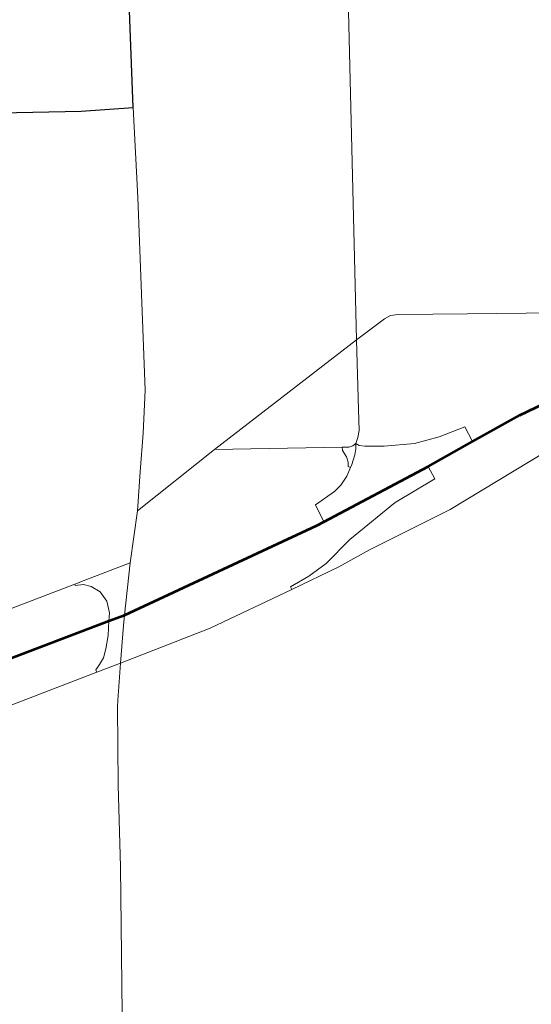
# Model space of a CAD drawing. Header units: feet. Extents: x 92 to 141.3, y -5 to 23.6.
# Tile 586 of 651: x 129.751 to 130.187, y 16.814 to 17.653. Entities that reach past the tile are written whole.
import ezdxf

# ---------------------------------------------------------------- set-up
doc = ezdxf.new("R2010")
doc.units = ezdxf.units.FT
doc.header["$MEASUREMENT"] = 0
for name, color, linetype, lineweight in [('CUY - Design$0$GM_X_City_Street', 7, 'Continuous', 0), ('CUY - Design$0$GM_X_Interchange_Ramps', 1, 'Continuous', 13), ('CUY - Design$0$GM_X_Interstate_Route', 1, 'Continuous', 53), ('CUY - Design$0$GM_X_State_Route', 1, 'Continuous', 30)]:
    doc.layers.add(name, color=color, linetype=linetype, lineweight=lineweight)
doc.layers.add('TX_X_20', color=7, linetype='Continuous')
doc.styles.add('CUY - Design$0$Styledgn030', font='dgn030.shx')

msp = doc.modelspace()

# ---------------------------------------------------------------- linework, layer by layer
at = {"layer": 'CUY - Design$0$GM_X_City_Street', "flags": 128}
for points in [[(130.03736, 17.29179), (130.03919, 17.29673), (130.04019, 17.3027), (130.0395, 17.32063), (130.03786, 17.3801), (130.02661, 17.84628), (130.02622, 17.96602)], [(129.85355, 17.26747), (129.85606, 17.30058), (129.85779, 17.33724), (129.85132, 17.50141), (129.84733, 17.57808)], [(130.23949, 17.40342), (130.23274, 17.40342), (130.13263, 17.40213), (130.07338, 17.40166), (130.06695, 17.40059), (130.06192, 17.39779), (130.03786, 17.3801), (129.91673, 17.28659), (129.85103, 17.23425)], [(130.04963, 17.2014), (130.11795, 17.23544), (130.21339, 17.29317), (130.29224, 17.33876)], [(129.91673, 17.28659), (130.0258, 17.28853), (130.03126, 17.28863), (130.03487, 17.28976), (130.03736, 17.29179)], [(129.8393, 17.1366), (129.84002, 17.14551), (129.84478, 17.18984), (129.85103, 17.23425), (129.85355, 17.26747)], [(129.83673, 17.1046), (129.91326, 17.13433), (129.98271, 17.16738), (130.02276, 17.18644), (130.04892, 17.20104), (130.04963, 17.2014)], [(129.84478, 17.18984), (129.80702, 17.17549)], [(129.80702, 17.17549), (129.79758, 17.17191), (129.67116, 17.12348), (129.6271, 17.10665), (129.50998, 17.06193), (129.4078, 17.02293), (129.35312, 17.00515), (129.32166, 16.99339), (129.31581, 16.99121), (129.30738, 16.98944), (129.29088, 16.98944)], [(129.83439, 17.07256), (129.83673, 17.1046), (129.8393, 17.1366)], [(129.33483, 16.91143), (129.49455, 16.9729), (129.61761, 17.02027), (129.81636, 17.09676), (129.83673, 17.1046)], [(129.85153, 15.44803), (129.84657, 16.04832), (129.84643, 16.06645), (129.84063, 16.58038), (129.83668, 16.93094), (129.83468, 17.00047), (129.83402, 17.06749), (129.83439, 17.07256)]]:
    msp.add_lwpolyline(points, dxfattribs=at)
at = {"layer": 'CUY - Design$0$GM_X_Interchange_Ramps', "flags": 128}
for points in [[(130.13684, 17.29327), (130.13045, 17.30597), (130.10855, 17.29736), (130.08743, 17.29171), (130.0614, 17.28943), (130.04499, 17.28934), (130.04032, 17.28994), (130.03736, 17.29179)], [(130.03736, 17.29179), (130.03747, 17.28705), (130.03659, 17.28194), (130.03404, 17.27367), (130.03291, 17.27116), (130.02964, 17.26392), (130.02446, 17.25619), (130.01903, 17.25068), (130.00305, 17.23946), (130.01006, 17.22498)], [(130.0258, 17.28853), (130.02594, 17.28563), (130.02945, 17.28015), (130.03072, 17.27572), (130.03086, 17.27209), (130.03291, 17.27116)], [(129.98271, 17.16738), (129.98175, 17.16942), (129.99724, 17.1786), (130.01217, 17.18947), (130.03231, 17.20972), (130.04754, 17.22241), (130.0588, 17.23155), (130.07099, 17.24146), (130.10468, 17.26152), (130.09898, 17.27211)], [(129.81636, 17.09676), (129.81558, 17.09885), (129.81886, 17.10339), (129.82224, 17.10901), (129.82403, 17.11665), (129.82628, 17.128), (129.82685, 17.14051), (129.82717, 17.14746), (129.82498, 17.15734), (129.81936, 17.16512), (129.81158, 17.16992), (129.80514, 17.17155), (129.79808, 17.17056), (129.79758, 17.17191)]]:
    msp.add_lwpolyline(points, dxfattribs=at)
at = {"layer": 'CUY - Design$0$GM_X_Interstate_Route', "flags": 128}
for points in [[(129.84002, 17.14551), (130.00405, 17.2218), (130.01006, 17.22498), (130.09898, 17.27211), (130.13684, 17.29327), (130.17728, 17.31587), (130.25956, 17.35541), (130.36089, 17.40123), (130.72325, 17.55121), (130.82276, 17.60434), (130.84859, 17.62228), (130.88096, 17.64604), (130.91211, 17.66773)], [(129.07224, 16.82838), (129.09048, 16.84091), (129.1077, 16.85179), (129.14613, 16.87466), (129.17618, 16.89038), (129.21936, 16.90877), (129.29138, 16.93632), (129.30677, 16.94214), (129.34095, 16.95509), (129.3734, 16.96755), (129.42245, 16.98639), (129.56812, 17.04233), (129.72622, 17.10233), (129.74167, 17.10819), (129.82685, 17.14051), (129.84002, 17.14551)]]:
    msp.add_lwpolyline(points, dxfattribs=at)
at = {"layer": 'CUY - Design$0$GM_X_State_Route', "flags": 128}
msp.add_lwpolyline([(129.28765, 17.2475), (129.4115, 17.36955), (129.41971, 17.37612), (129.42913, 17.38111), (129.48247, 17.40144), (129.52589, 17.426), (129.59801, 17.4716), (129.69061, 17.54507), (129.7148, 17.5657), (129.71917, 17.569), (129.72353, 17.57122), (129.72882, 17.5728), (129.73441, 17.57332), (129.80323, 17.57484), (129.84733, 17.57808), (129.8381, 17.82564)], dxfattribs=at)

# ---------------------------------------------------------------- texts
at = {"layer": 'TX_X_20', "style": 'CUY - Design$0$Styledgn030'}
msp.add_text('ST CLAIR AVE', height=0.1157, rotation=41.99759, dxfattribs=at).set_placement((129.91657, 16.23337))

doc.saveas('drawing.dxf')
